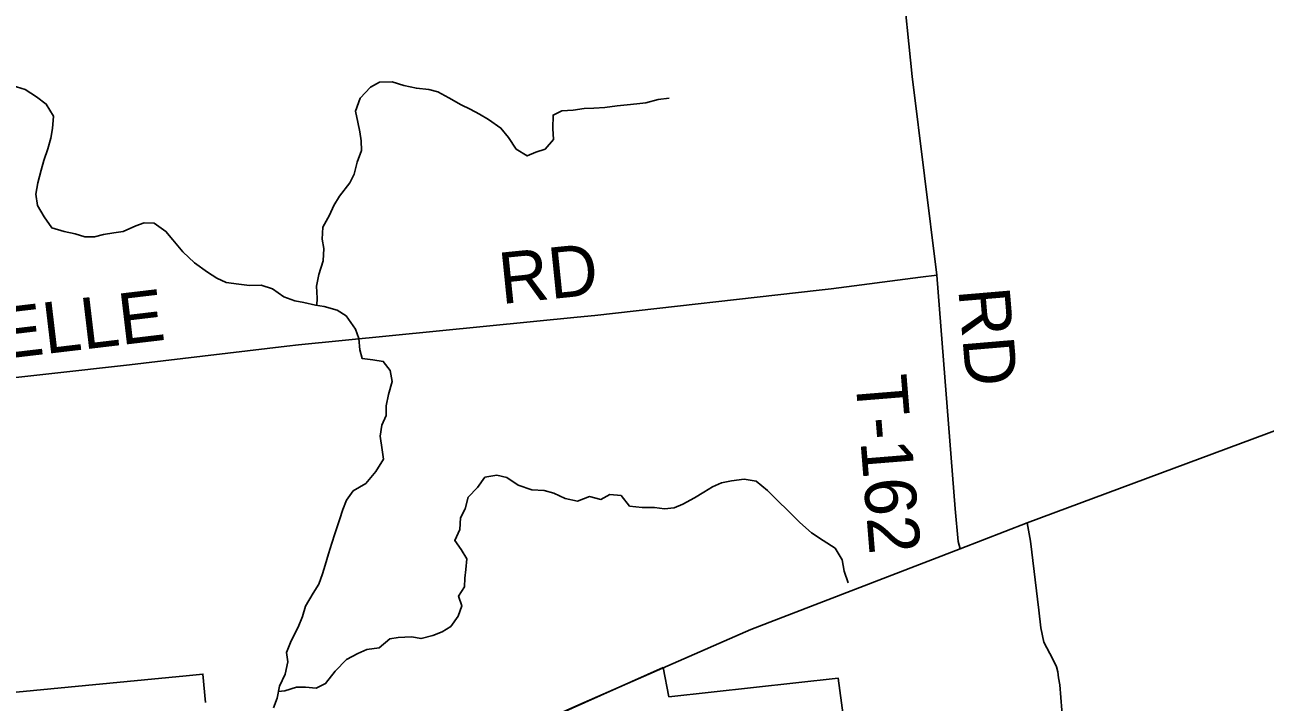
# Model space of a CAD drawing. Extents: x 114604 to 551442, y 316898 to 567001.
# Drawn here: x 147054 to 154307, y 501950 to 505910 of the extents above; entities that cross this region are included whole.
import ezdxf

# ---------------------------------------------------------------- set-up
doc = ezdxf.new("R2010")
doc.units = 0
for name, color, linetype in [('GE_P_Alignment_1000_Cardinal_Points', 7, 'Continuous'), ('GE_P_Alignment_1000_Stations', 7, 'Continuous'), ('GE_P_Alignment_100_Stations', 7, 'Continuous'), ('PM_P_Cells', 7, 'Continuous'), ('PM_P_Crosswalk', 7, 'Continuous')]:
    doc.layers.add(name, color=color, linetype=linetype)

msp = doc.modelspace()

# ---------------------------------------------------------------- linework, layer by layer
at = {"layer": 'GE_P_Alignment_1000_Cardinal_Points'}
for points in [[(152524.4, 502846.2), (152512.6, 502889.1), (152493.9, 503080.7), (152387.6, 504446.4), (152242.8, 505607.9), (152122.5, 506794.9), (152076, 507236.9), (152029.7, 507646.1)], [(144852, 503580.7), (145740.8, 503706), (145829.5, 503718.4), (147666.1, 503922.6), (147748, 503931.4), (148587, 504030.5), (148655.1, 504038.6), (150284, 504200.1), (150387.3, 504210.3), (151698.8, 504359.6), (151769, 504367.4), (152292.7, 504434.3), (152387.6, 504446.4)], [(154195.3, 493811.2), (153991.7, 495328.5), (153979.1, 495420.5), (153490.1, 499006), (153468.6, 499139.7), (153456.1, 499217.6), (153175, 501509.5), (153162.2, 501603.3), (153119.1, 501902.2), (153105.7, 502050.4), (153099.5, 502092.1), (153094.2, 502127.9), (153086.1, 502156.6), (153065.9, 502201.2), (153013.5, 502299.7), (152995.9, 502384), (152983.3, 502486.9), (152934.9, 502891.5), (152915.6, 502997.3)]]:
    msp.add_lwpolyline(points, dxfattribs=at)
at = {"layer": 'GE_P_Alignment_1000_Stations'}
for points in [[(150813.9, 502161.6), (151299.6, 502374.2), (152524.4, 502846.2), (152915.6, 502997.3), (154786.4, 503693.8), (155160.4, 503829.9), (155809.6, 504051.7), (156419.5, 504259.2), (157739.1, 504709.3), (158031.6, 504811), (158036.5, 504812.7)], [(150188.2, 501887.2), (150294.5, 501934.3), (150813.9, 502161.6)]]:
    msp.add_lwpolyline(points, dxfattribs=at)
at = {"layer": 'GE_P_Alignment_100_Stations'}
for points in [[(146514, 501961.3), (147998, 502104.4), (148095.1, 502113.7), (148109.9, 501948.5)], [(149796.9, 501710.4), (150786.1, 502151.5), (150820.3, 501981.2), (151810, 502090.2), (152040.3, 500388)]]:
    msp.add_lwpolyline(points, dxfattribs=at)
at = {"layer": 'PM_P_Cells'}
for points in [[(148762.5, 504270.4), (148763.1, 504311.9), (148758.9, 504382), (148772.7, 504450.1), (148798.5, 504530.3), (148802.3, 504602.5), (148792.2, 504656.5), (148796.1, 504726.7), (148835.9, 504796.9), (148861.7, 504853.1), (148893.6, 504909.2), (148955.3, 504985.5), (148979.2, 505037.6), (148997, 505107.8), (149022.8, 505176), (149020.7, 505232.1), (149012.6, 505284.1), (149000.4, 505340.2), (148988.3, 505406.3), (149014.1, 505480.5), (149075.9, 505544.7), (149127.8, 505574.9), (149201.7, 505577.1), (149269.7, 505555.2), (149343.7, 505539.3), (149415.7, 505531.5), (149469.7, 505517.6), (149533.7, 505483.7), (149605.8, 505441.7), (149657.8, 505417.8), (149711.9, 505387.9), (149765.9, 505355.9), (149838, 505306), (149882.1, 505252), (149928.2, 505184), (149992.3, 505144.1), (150042.2, 505166.2), (150096.1, 505182.4), (150145.9, 505240.6), (150141.8, 505304.7), (150143.6, 505382.8), (150193.5, 505407), (150261.4, 505411.2), (150325.4, 505421.3), (150381.3, 505423.4), (150445.3, 505427.6), (150517.2, 505435.8), (150577.2, 505441.9), (150633.1, 505448.1), (150685.1, 505454.2), (150757, 505474.4), (150822.9, 505480.6)], [(148123.1, 504464.7), (148047, 504518.7), (147978.9, 504582.7), (147918.8, 504652.6), (147878.7, 504702.6), (147810.6, 504750.6), (147752.6, 504752.5), (147702.7, 504734.3), (147628.8, 504702.1), (147574.9, 504694), (147514.9, 504683.8), (147461, 504669.7), (147405, 504669.6), (147349, 504687.5), (147285, 504701.4), (147211, 504723.2), (147166.9, 504787.3), (147128.8, 504853.3), (147118.6, 504919.4), (147130.4, 504985.5), (147150.2, 505059.7), (147166.1, 505117.8), (147187.9, 505186), (147205.8, 505248.2), (147215.6, 505304.3), (147221.4, 505376.4), (147179.3, 505446.5), (147123.2, 505488.4), (147055.2, 505532.4), (146979.1, 505556.2)], [(148509, 501917.2), (148528.8, 501973.3), (148542.6, 502043.5), (148576.5, 502113.6), (148592.3, 502185.8), (148584.1, 502239.9), (148612, 502308), (148651.8, 502388.3), (148677.6, 502450.4), (148695.4, 502510.6), (148739.2, 502586.8), (148773.1, 502639), (148794.9, 502699.1), (148810.8, 502751.2), (148830.6, 502817.4), (148848.5, 502879.5), (148866.3, 502933.7), (148894.1, 503015.9), (148913.9, 503076), (148935.8, 503130.2), (148973.7, 503184.4), (149047.5, 503228.6), (149107.3, 503298.9), (149151.1, 503371.1), (149143, 503425.2), (149132.8, 503505.3), (149142.6, 503569.4), (149166.5, 503625.6), (149166.3, 503681.7), (149180.2, 503747.8), (149202, 503824), (149189.8, 503888.1), (149149.7, 503942.1), (149089.7, 503952), (149025.8, 503959.8), (149013.6, 504009.9), (149007.5, 504076), (148987.4, 504130), (148933.2, 504208.1), (148881.2, 504242), (148805.2, 504263.9), (148753.2, 504271.8), (148685.2, 504285.7), (148633.2, 504295.6), (148569.2, 504319.5), (148503.1, 504367.4), (148435.1, 504387.3), (148367.1, 504385.1), (148305.2, 504393), (148231.2, 504402.9), (148177.2, 504428.8), (148123.1, 504464.7)], [(148536.4, 502011.8), (148574.7, 502015.5), (148642.6, 502037.7), (148694.6, 502037.8), (148758.5, 502031.9), (148812.4, 502058.1), (148868.2, 502130.3), (148936, 502198.6), (149001.9, 502234.8), (149053.8, 502256.9), (149125.7, 502267.1), (149187.6, 502319.3), (149237.5, 502327.5), (149315.5, 502331.6), (149371.5, 502321.7), (149439.4, 502339.9), (149495.3, 502360.1), (149545.2, 502392.2), (149589, 502452.4), (149608.9, 502512.6), (149590.7, 502568.7), (149624.6, 502624.8), (149626.5, 502674.9), (149632.3, 502725), (149638.2, 502787.1), (149606.1, 502843.2), (149568, 502895.2), (149597.8, 502959.4), (149601.6, 503027.5), (149629.5, 503079.6), (149647.3, 503147.8), (149701.2, 503204), (149745, 503266.2), (149814.9, 503276.4), (149872.9, 503262.5), (149939, 503218.6), (150019, 503190.7), (150090.9, 503186.9), (150146.9, 503170.9), (150213, 503141), (150285, 503125.2), (150356.8, 503151.4), (150422.8, 503135.5), (150474.7, 503163.7), (150540.7, 503157.8), (150590.8, 503095.8), (150664.8, 503088), (150736.7, 503088.1), (150794.7, 503080.3), (150850.7, 503086.4), (150902.6, 503106.6), (150970.5, 503144.8), (151024.3, 503177), (151076.2, 503209.1), (151128.1, 503231.3), (151186.1, 503243.4), (151260, 503253.6), (151330, 503241.8), (151396.1, 503187.8), (151460.2, 503125.9), (151514.3, 503071.9), (151586.4, 503000), (151654.5, 502940), (151722.5, 502894.1), (151792.6, 502850.2), (151832.7, 502782.2), (151844.9, 502716.1), (151869, 502648)]]:
    msp.add_lwpolyline(points, dxfattribs=at)

# ---------------------------------------------------------------- texts
at = {"layer": 'PM_P_Crosswalk'}
for s, rotation, p in [('RD', 5.82966, (149841.3, 504276.9)), ('FONTANELLE', 6.76435, (145272.2, 503759.5)), ('RD', 274.84782, (152512.6, 504363.8)), ('T-162', 274.6307, (151910.1, 503851.6))]:
    msp.add_text(s, height=299.99, rotation=rotation, dxfattribs=at).set_placement(p)

doc.saveas('drawing.dxf')
